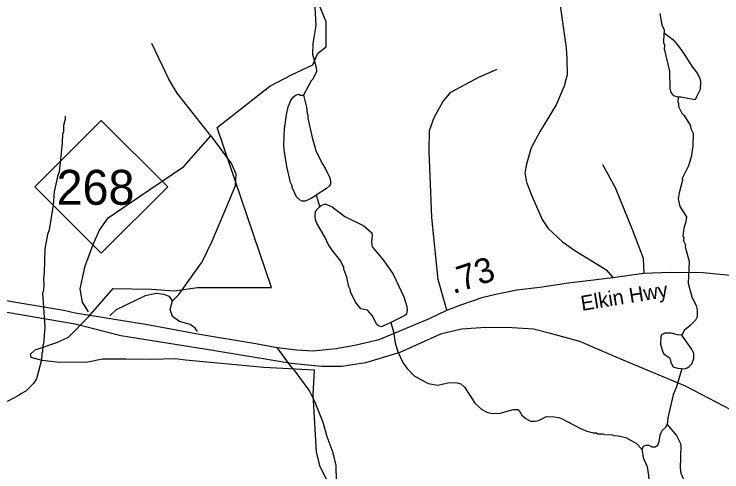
# Model space of a CAD drawing. Extents: x 1248089 to 1457196, y 820910 to 988753.
# Drawn here: x 1422705 to 1426252, y 903193 to 905487 of the extents above; entities that cross this region are included whole.
import ezdxf

# ---------------------------------------------------------------- set-up
doc = ezdxf.new("R2010")
doc.units = 0
for name, color, linetype in [('Exist Boundary Political City Limit New', 7, 'Continuous'), ('Exist Hydrographic Misc Water Feature', 7, 'Continuous'), ('Exist Railroad Mainline', 7, 'Continuous'), ('Exist Road Non-System Type 51', 7, 'Continuous'), ('Exist Road Primary NC Attributed', 7, 'Continuous'), ('Exist Road Primary NC Shield CELL', 7, 'Continuous'), ('Exist Road Primary NC Shield Number Label', 7, 'Continuous'), ('Exist Road Secondary Type 51 Label', 7, 'Continuous'), ('Map Preparation Boundary City Limit Buffer Line', 7, 'Continuous'), ('Prop CMT Slope Fill', 7, 'Continuous')]:
    doc.layers.add(name, color=color, linetype=linetype)

msp = doc.modelspace()

# ---------------------------------------------------------------- linework, layer by layer
at = {"layer": 'Exist Boundary Political City Limit New'}
for points in [[(1422846.4, 903751.3), (1422790.9, 903765.5), (1422787.3, 903783.2), (1422810.9, 903804.5), (1422919.5, 903841.1), (1422978.5, 903868.2), (1423077.2, 903970.3), (1423201.9, 904111.3), (1423393.6, 904109), (1423509.6, 904100.8), (1423623.6, 904116.8), (1423995.5, 904116.8), (1423722.8, 904918.9), (1423987.3, 905125.7), (1424094.7, 905183.5), (1424202.2, 905233.1), (1424227, 905291), (1424268.3, 905324.1), (1424268.3, 905448.1), (1424218.7, 905572.2)], [(1426075.2, 901851.5), (1425221.2, 902021.7), (1425160.8, 902063.6), (1425131, 902076.2), (1425089.7, 902111), (1424831.3, 902387.3), (1424637.4, 902715.1), (1424501.2, 902800.1), (1424454.2, 902845.2), (1424377.8, 902958.9), (1424291.5, 903111.8), (1424238.6, 903219.7), (1424221, 903292.2), (1424203.3, 903580.4), (1424210.6, 903702.4), (1423956.7, 903715.8), (1423564.5, 903753), (1423516, 903759.9), (1423390.9, 903755.6), (1423264.2, 903758.4), (1423147.3, 903757.2), (1423075.3, 903743.1), (1422932.5, 903741.9), (1422846.4, 903751.3)]]:
    msp.add_lwpolyline(points, dxfattribs=at)
at = {"layer": 'Exist Hydrographic Misc Water Feature'}
for points in [[(1424210.2, 905552.5), (1424217.2, 905431.2), (1424201.6, 905340.6), (1424200.5, 905286.7), (1424219, 905220.3), (1424220.5, 905200.2), (1424201.7, 905160.6), (1424193.5, 905152.8), (1424155.5, 905080.7)], [(1425940.7, 905490), (1425951.6, 905433.7), (1425963, 905409.5), (1425963.4, 905393.6)], [(1426033, 905070.4), (1426011.8, 905078.3), (1426005.9, 905084.4), (1425998.1, 905094.6), (1425992.6, 905116.7), (1425990.5, 905200.8), (1425964.9, 905313.5), (1425965.2, 905329.5), (1425961.5, 905343.5), (1425963.4, 905393.6)], [(1425963.4, 905393.6), (1426005.9, 905360.5), (1426029.4, 905334), (1426056.6, 905297.4), (1426105, 905222.3), (1426130.2, 905189.7), (1426141.7, 905165.4), (1426145.4, 905149.3), (1426142.5, 905109.4), (1426123.6, 905069.8), (1426118.1, 905058.2), (1426107.4, 905060.1), (1426045.7, 905071.5), (1426033, 905070.4)], [(1424218.6, 904580.2), (1424196.7, 904564.5), (1424164.4, 904549.2), (1424148.4, 904549.5), (1424140.5, 904553.7), (1424120.9, 904572.2), (1424097.9, 904618.7), (1424098, 904626.7), (1424090.4, 904642.8), (1424072.2, 904723.3), (1424058, 904807.7), (1424056.5, 904831.7), (1424060.3, 904911.7), (1424069.8, 904983.4), (1424078.7, 905023.3), (1424091.4, 905055), (1424103.7, 905070.8), (1424117.9, 905082.5), (1424132.1, 905086.2), (1424140, 905082), (1424155.5, 905080.7)], [(1424155.5, 905080.7), (1424170.6, 905021.3), (1424173.9, 904989.2), (1424177.8, 904981.1), (1424177.4, 904965.1), (1424199.3, 904868.5), (1424217.9, 904804.1), (1424248.5, 904739.4), (1424264, 904715), (1424286.9, 904666.5), (1424290.6, 904650.4), (1424290.3, 904634.4), (1424286.1, 904626.5), (1424269.8, 904612.9), (1424218.6, 904580.2)], [(1426033, 905070.4), (1426031.2, 905047.8), (1426035, 905039.7), (1426034.6, 905023.7), (1426052, 904991.3), (1426063.7, 904979.1), (1426092.6, 904930.4), (1426096.3, 904914.3), (1426107.7, 904890.1), (1426107, 904825.3), (1426097.2, 904771.9), (1426084.2, 904726.6), (1426052.8, 904663.2), (1426054.6, 904655.1), (1426037.2, 904591.6), (1426032.6, 904561.6), (1426041.7, 904523.4), (1426074.6, 904470.7), (1426069.9, 904438.8), (1426061.4, 904414.9), (1426056.5, 904375), (1426060.4, 904366.9), (1426060, 904350.9), (1426069.6, 904330.7), (1426067.5, 904324.8), (1426069.2, 904314.8), (1426087.3, 904248.7), (1426083.3, 904138.3), (1426101.9, 904069.9), (1426124.9, 904021.4), (1426128.4, 904001.3), (1426127.7, 903969.3), (1426119.3, 903953.4), (1426090.7, 903924.1), (1426064.3, 903902.7), (1426052, 903877.3)], [(1422961.7, 904976.1), (1422961.3, 904960.2), (1422952.6, 904928.3), (1422952, 904896.3), (1422947.8, 904888.4), (1422946.8, 904840.4), (1422931.6, 904696.7), (1422923.1, 904672.9), (1422905.4, 904597.2), (1422901.1, 904530.4), (1422881.3, 904405.7), (1422872.7, 904381.9), (1422859.2, 904310.1), (1422856.6, 904190.2), (1422852.1, 904166.3), (1422853.3, 904126.2), (1422850.5, 904094.2), (1422847.5, 904089.6), (1422858.7, 903918), (1422852.9, 903834.1), (1422848.6, 903826.2), (1422848, 903794.2), (1422843.8, 903786.3), (1422843.1, 903754.3), (1422817.1, 903658.9), (1422802.5, 903635.2), (1422763.8, 903598), (1422739.5, 903584.6), (1422731.3, 903576.8), (1422670.6, 903546.1)], [(1424218.6, 904580.2), (1424231.6, 904536.1), (1424235.8, 904520.8)], [(1424592.9, 903942.3), (1424546.7, 903920.4), (1424530.8, 903924.8), (1424522.9, 903931), (1424499.9, 903977.5), (1424476.6, 904004.1), (1424442.6, 904010.8), (1424415.3, 904043.5), (1424390.5, 904096), (1424390.6, 904104), (1424383.1, 904120.2), (1424372.1, 904168.4), (1424357, 904208.7), (1424357.1, 904216.8), (1424341.8, 904249.1), (1424299.1, 904304.1), (1424279.7, 904334.5), (1424264.4, 904366.9), (1424222, 904439.8), (1424217.6, 904451.5), (1424214.6, 904470.1), (1424215.3, 904500), (1424229.7, 904515.7), (1424235.8, 904520.8)], [(1424235.8, 904520.8), (1424243.9, 904527.4), (1424260, 904535.1), (1424268, 904534.9), (1424299.8, 904522.2), (1424362.8, 904472.7), (1424457.7, 904426.6), (1424497, 904391.7), (1424498.6, 904377.7), (1424495.9, 904345.7), (1424499.4, 904321.6), (1424554, 904256.4), (1424604.4, 904183.3), (1424657.9, 904070), (1424672.9, 904021.7), (1424674.5, 904005.6), (1424672.1, 903983.7), (1424663.9, 903975.9), (1424592.9, 903942.3)], [(1424592.9, 903942.3), (1424606.1, 903895.1), (1424614.9, 903838.9), (1424628, 903794.6), (1424654.7, 903737.9), (1424674.1, 903711.6), (1424709.3, 903674.8), (1424780.4, 903635.1), (1424828.3, 903628), (1424884.6, 903640.8), (1424924.6, 903639.9), (1424944.4, 903633.5), (1424964.1, 903615), (1425014.3, 903537.9), (1425049.7, 903505.1), (1425073.4, 903492.6), (1425101.2, 903485.9), (1425141.2, 903487.1), (1425205.6, 903505.6), (1425229.6, 903505.1), (1425235.6, 903501), (1425249, 903476.7), (1425268.7, 903460.2), (1425292.4, 903447.7), (1425316.3, 903447.2), (1425332.4, 903450.8), (1425372.8, 903469.9), (1425410.9, 903469), (1425432.7, 903464.6), (1425448.6, 903460.2), (1425543.5, 903410.1), (1425575.2, 903397.3), (1425607.1, 903388.6), (1425623.1, 903388.3), (1425631, 903384.1), (1425655, 903383.6), (1425662.9, 903379.4), (1425702.9, 903378.5), (1425710.8, 903374.4), (1425732.8, 903373.9), (1425770.5, 903365.1), (1425824, 903335.8), (1425853.2, 903305.3)], [(1426052, 903877.3), (1426029.7, 903879.4), (1425997.9, 903888.1), (1425966, 903888.9), (1425949.8, 903879.2), (1425945.5, 903869.3), (1425944.7, 903833.3), (1425955.9, 903793.1), (1425961.6, 903784.9), (1425989.2, 903764.3), (1425995.1, 903754.1), (1425994.8, 903744.2), (1426008.3, 903719.9), (1426030.1, 903713.3), (1426050.7, 903711)], [(1426050.7, 903711), (1426064, 903709.5), (1426078.1, 903714.3), (1426086.3, 903720.1), (1426100.6, 903733.8), (1426111.1, 903761.6), (1426111.7, 903785.6), (1426100.3, 903809.8), (1426052, 903877.3)], [(1426050.7, 903711), (1426044.8, 903687.1), (1426024.1, 903619.4), (1426007.3, 903579.8), (1425980.7, 903464.4), (1425978.1, 903429.6)], [(1425853.2, 903305.3), (1425859.6, 903321.1), (1425871.7, 903326.7), (1425885.7, 903326.4), (1425901.6, 903318.1), (1425917.6, 903317.7), (1425931.7, 903327.4), (1425938.2, 903345.3), (1425942.8, 903377.2), (1425949.1, 903393), (1425953.3, 903400.9), (1425969.6, 903414.6), (1425978.1, 903429.6)], [(1425978.1, 903429.6), (1426024.8, 903375.4), (1426042, 903339), (1426045.6, 903322.9), (1426043.2, 903210.9), (1426046.6, 903186.8), (1426056.2, 903162.6), (1426131.3, 903032.9), (1426135, 903016.8), (1426134.3, 902984.8), (1426117.8, 902963.2), (1426093.5, 902949.7), (1425961.2, 902921.3)], [(1425961.2, 902921.3), (1425929.4, 902941.3), (1425903.9, 902965.9), (1425896.1, 902976.1), (1425886.7, 903002.3), (1425883.2, 903026.4), (1425888.4, 903082.3), (1425889.5, 903130.3), (1425886.4, 903174.4), (1425879.4, 903218.5), (1425860.2, 903258.9), (1425853.2, 903305.3)]]:
    msp.add_lwpolyline(points, dxfattribs=at)
at = {"layer": 'Exist Railroad Mainline'}
msp.add_lwpolyline([(1426339.3, 903482.9), (1426069.5, 903622.4), (1425746.3, 903758.4), (1425540.2, 903846.3), (1425393.2, 903885.7), (1425308.4, 903908.5), (1425200.8, 903914.6), (1425068.3, 903916.1), (1424947.1, 903908.5), (1424842.6, 903882.7), (1424638, 903791.7), (1424466.8, 903738.7), (1424347.9, 903720.8), (1424244.9, 903720.8), (1424093.4, 903736), (1423701.4, 903801), (1423240.8, 903875.4), (1423011.5, 903932.7), (1422597.8, 904004)], dxfattribs=at)
at = {"layer": 'Exist Road Non-System Type 51'}
for points in [[(1425422, 905670.8), (1425471.2, 905319)], [(1423691.2, 904877.1), (1423523.1, 905091.8), (1423480.6, 905161.8), (1423394.8, 905340.7)], [(1425471.2, 905319), (1425475, 905263.2), (1425476.8, 905182.8), (1425462.2, 905126.2), (1425422, 905033), (1425341.7, 904901.4), (1425296.1, 904817.3), (1425272.3, 904735.1), (1425265.2, 904692.2), (1425272.5, 904644.6), (1425299.9, 904577), (1425351, 904458.2), (1425382.1, 904412.5), (1425453.3, 904346.8), (1425515.4, 904302.9), (1425635.9, 904229.8), (1425672.4, 904206), (1425705, 904167.7)], [(1424874, 904003.2), (1424830.6, 904156.7), (1424797.7, 904467.4), (1424784.9, 904800), (1424787, 904903.5), (1424810.7, 904969.3), (1424852.7, 905047.8), (1424892.9, 905095.4), (1425037.1, 905173.9), (1425126.6, 905212.3)], [(1423077.2, 903994.3), (1423047.5, 904043.8), (1423044.6, 904062.3), (1423036.7, 904111.1), (1423061.7, 904225.6), (1423104.6, 904340.2), (1423133.3, 904404.6), (1423176.2, 904465.5), (1423333.5, 904572.8), (1423555.3, 904723.2), (1423691.2, 904877.1)], [(1423691.2, 904877.1), (1423794.9, 904737.5), (1423816.4, 904687.4), (1423812.8, 904626.5), (1423773.5, 904529.9), (1423694.8, 904343.8), (1423644.7, 904240)], [(1425653, 904733.3), (1425717.4, 904618.8), (1425803.2, 904404.1), (1425856.9, 904264.5), (1425860.5, 904188.8)], [(1423624.9, 903895.8), (1423612.7, 903913.9), (1423587.7, 903931.8), (1423534, 903946.1), (1423498.2, 903971.1), (1423487.5, 904006.9), (1423498.2, 904049.9), (1423530.4, 904082.1), (1423644.7, 904240)], [(1423498.2, 904049.9), (1423483.9, 904071.3), (1423455.3, 904082.1), (1423418.2, 904087), (1423361.6, 904075.7), (1423215.9, 904004.9), (1423184.7, 903975.2)], [(1424321, 903146.4), (1424318.2, 903225), (1424304, 903289.1), (1424274.5, 903368.4), (1424254.2, 903439.6), (1424210.5, 903548.5), (1424183, 903602.4), (1424113.9, 903698.3), (1424090.6, 903724.7), (1424023.5, 903815.8)]]:
    msp.add_lwpolyline(points, dxfattribs=at)
at = {"layer": 'Exist Road Primary NC Attributed'}
for points in [[(1421386.9, 904428), (1421533.6, 904393.5), (1421691.6, 904345), (1422227, 904167.2), (1422364.4, 904119), (1422547.3, 904074.2), (1422724, 904041.8), (1422954.1, 904003.2), (1423011.7, 903989.4), (1423084.4, 903978.5)], [(1423084.4, 903978.5), (1423373.8, 903931.2), (1423633.8, 903883.9), (1423916.5, 903835.7), (1424023.5, 903815.8), (1424120.5, 903804.6), (1424201.4, 903799.6), (1424319.5, 903810.8), (1424419.1, 903829.5), (1424534.8, 903856.9), (1424786.4, 903961.1), (1424874, 904003.2), (1424949.4, 904032), (1425056.4, 904068.1), (1425119.9, 904084.3), (1425224.4, 904105.5), (1425338.8, 904119.2), (1425483.6, 904140.3), (1425705, 904167.7), (1425860.5, 904188.8), (1425993.1, 904193.7), (1426158.6, 904192.5), (1426326.5, 904176.3)]]:
    msp.add_lwpolyline(points, dxfattribs=at)
at = {"layer": 'Exist Road Primary NC Shield CELL'}
msp.add_lwpolyline([(1422808.8, 904621.4), (1423141.8, 904954.4), (1423474.8, 904621.4), (1423141.8, 904288.4)], close=True, dxfattribs=at)
at = {"layer": 'Map Preparation Boundary City Limit Buffer Line'}
for points in [[(1422846.4, 903751.3), (1422790.9, 903765.5), (1422787.3, 903783.2), (1422810.9, 903804.5), (1422919.5, 903841.1), (1422978.5, 903868.2), (1423077.2, 903970.3), (1423201.9, 904111.3), (1423393.6, 904109), (1423509.6, 904100.8), (1423623.6, 904116.8), (1423995.5, 904116.8), (1423722.8, 904918.9), (1423987.3, 905125.7), (1424094.7, 905183.5), (1424202.2, 905233.1), (1424227, 905291), (1424268.3, 905324.1), (1424268.3, 905448.1), (1424218.7, 905572.2)], [(1426075.2, 901851.5), (1425221.2, 902021.7), (1425160.8, 902063.6), (1425131, 902076.2), (1425089.7, 902111), (1424831.3, 902387.3), (1424637.4, 902715.1), (1424501.2, 902800.1), (1424454.2, 902845.2), (1424377.8, 902958.9), (1424291.5, 903111.8), (1424238.6, 903219.7), (1424221, 903292.2), (1424203.3, 903580.4), (1424210.6, 903702.4), (1423956.7, 903715.8), (1423564.5, 903753), (1423516, 903759.9), (1423390.9, 903755.6), (1423264.2, 903758.4), (1423147.3, 903757.2), (1423075.3, 903743.1), (1422932.5, 903741.9), (1422846.4, 903751.3)]]:
    msp.add_lwpolyline(points, dxfattribs=at)

# ---------------------------------------------------------------- texts
at = {"layer": 'Exist Road Primary NC Shield Number Label'}
msp.add_text('268', height=175, dxfattribs=at).set_placement((1422917.9, 904531.7))
at = {"layer": 'Exist Road Secondary Type 51 Label'}
msp.add_text('Elkin Hwy', height=75, rotation=9.2698, dxfattribs=at).set_placement((1425550.9, 903999.7))
at = {"layer": 'Prop CMT Slope Fill'}
msp.add_text('.73', height=125, rotation=18.6495, dxfattribs=at).set_placement((1424904.9, 904083))

doc.saveas('drawing.dxf')
